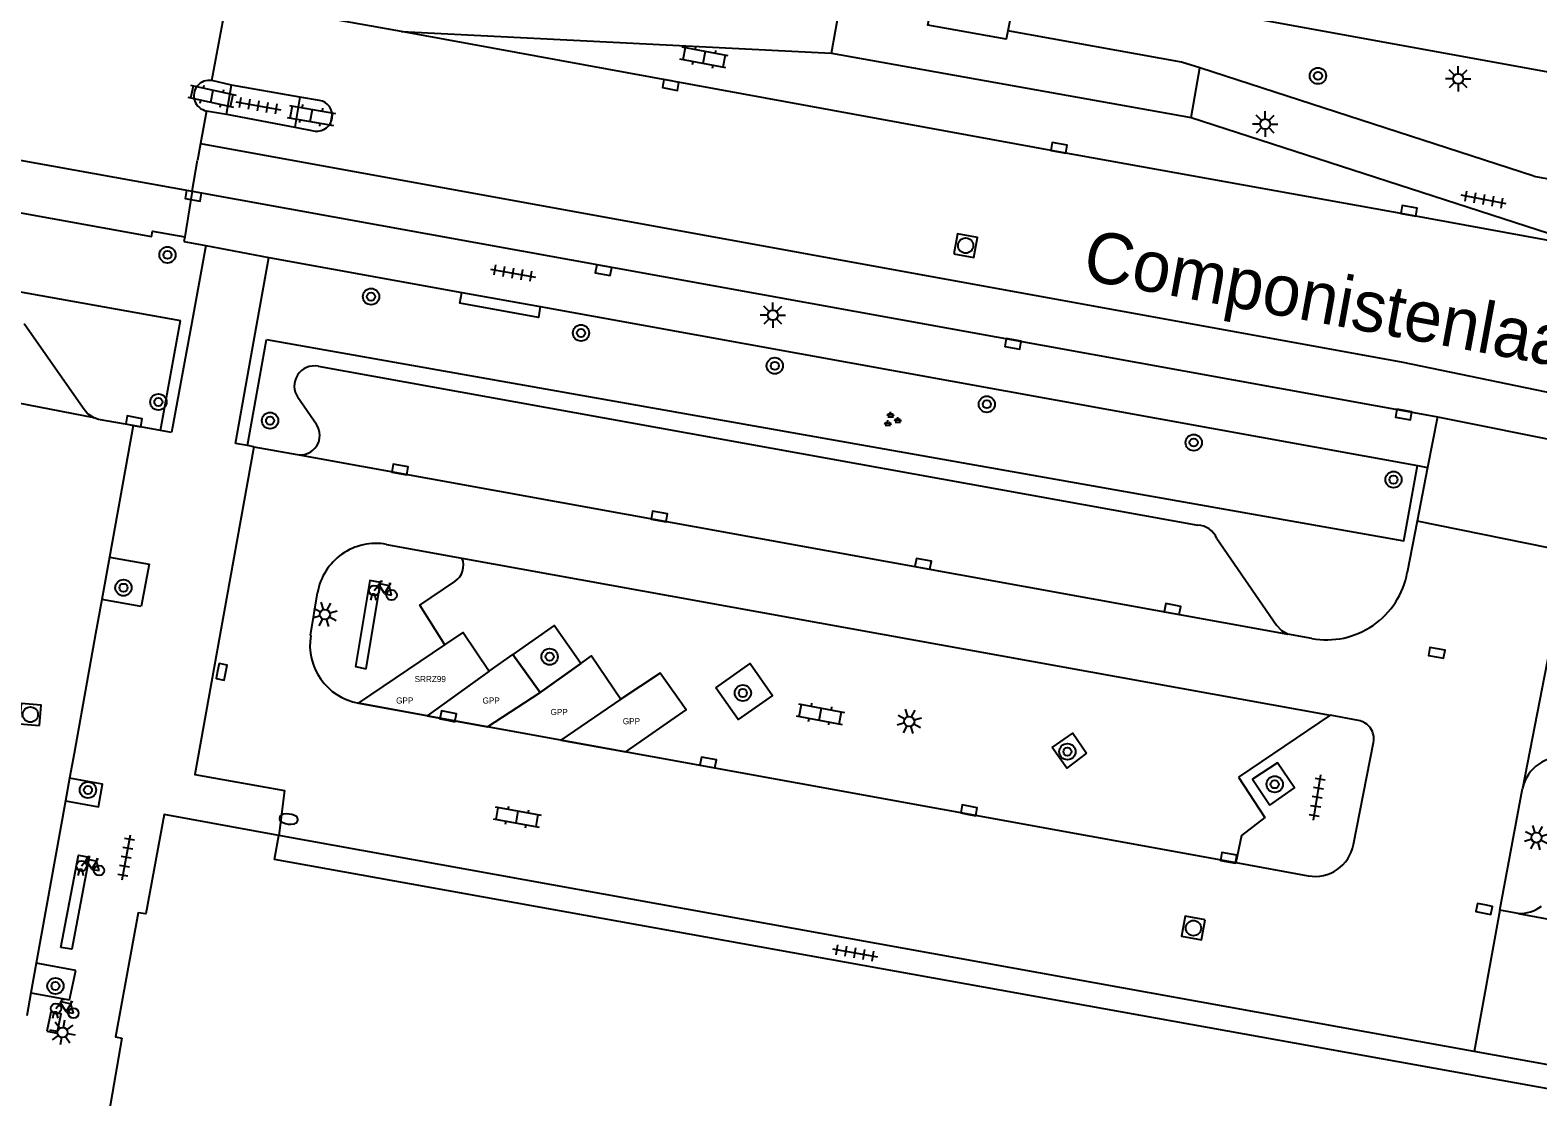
# Model space of a CAD drawing. Extents: x 132999 to 136000, y 398499 to 400501.
# Drawn here: x 133600.4 to 133674.5, y 400129.7 to 400182.1 of the extents above; entities that cross this region are included whole.
import ezdxf

# ---------------------------------------------------------------- set-up
doc = ezdxf.new("R2010")
doc.units = 0
for name, color, linetype in [('bp-anno-kenteken', 7, 'Continuous'), ('bp-grn-parkeervak', 7, 'Continuous'), ('gg-anno-openbare ruimte label', 7, 'Continuous'), ('gg-bbg-abri', 7, 'Continuous'), ('gg-bbg-hoofdgebouw', 7, 'Continuous'), ('gg-knt-verharding', 7, 'Continuous'), ('gg-knt-verharding nz', 7, 'Continuous'), ('gt-grn-groengrens', 7, 'Continuous'), ('gt-grn-weggrens', 7, 'Continuous'), ('gt-symb-boom', 7, 'Continuous'), ('gt-symb-brandkraan', 7, 'Continuous'), ('gt-symb-fietsenrek', 7, 'Continuous'), ('gt-symb-groenvak', 7, 'Continuous'), ('gt-symb-klinker verharding', 7, 'Continuous'), ('gt-symb-kolk', 7, 'Continuous'), ('gt-symb-lichtmast', 7, 'Continuous'), ('gt-symb-rioolschacht', 7, 'Continuous'), ('gt-symb-tegel verharding', 7, 'Continuous'), ('kenmerkpunt gehandicapten parkeerplaats', 7, 'Continuous')]:
    doc.layers.add(name, color=color, linetype=linetype)

# ---------------------------------------------------------------- blocks, each defined once
blk = doc.blocks.new('gt0-LMAST')
at = {"layer": 'gt-symb-lichtmast'}
for p, q in [((-0.182, 0.173), (-0.447, 0.438)), ((-0.005, 0.246), (-0.005, 0.621)), ((0.172, 0.173), (0.437, 0.438)), ((-0.255, -0.004), (-0.63, -0.004)), ((-0.182, -0.181), (-0.447, -0.446)), ((-0.005, -0.254), (-0.005, -0.629)), ((0.437, -0.446), (0.172, -0.181)), ((0.245, -0.004), (0.62, -0.004))]:
    blk.add_line(p, q, dxfattribs=at)
blk.add_circle((-0.005, -0.004), 0.25, dxfattribs=at)
blk = doc.blocks.new('gt0-KOLK')
at = {"layer": 'gt-symb-kolk'}
blk.add_lwpolyline([(0, 0), (0.375, 0), (0.375, 0.4), (-0.375, 0.4), (-0.375, 0), (0, 0)], dxfattribs=at)
blk = doc.blocks.new('gt0-KL1')
at = {"layer": 'gt-symb-klinker verharding'}
for p, q in [((-1.15, 0.3), (1.15, 0.3)), ((-1, -0.3), (-1, 0.3)), ((-0.5, 0.3), (-0.5, 0.45)), ((0, -0.3), (0, 0.3)), ((0.5, 0.3), (0.5, 0.45)), ((1, -0.3), (1, 0.3)), ((-1.15, -0.3), (1.15, -0.3)), ((-0.5, -0.45), (-0.5, -0.3)), ((0.5, -0.45), (0.5, -0.3))]:
    blk.add_line(p, q, dxfattribs=at)
blk = doc.blocks.new('gt0-BOOM')
at = {"layer": 'gt-symb-boom'}
for radius in [0.4, 0.2]:
    blk.add_circle((0, 0), radius, dxfattribs=at)
blk = doc.blocks.new('gt0-TEG1')
at = {"layer": 'gt-symb-tegel verharding'}
for p, q in [((-1.125, 0), (1.125, 0)), ((-0.9, -0.25), (-0.9, 0.25)), ((-0.45, -0.25), (-0.45, 0.25)), ((0, -0.25), (0, 0.25)), ((0.45, -0.25), (0.45, 0.25)), ((0.9, -0.25), (0.9, 0.25))]:
    blk.add_line(p, q, dxfattribs=at)
blk = doc.blocks.new('gt0-RS')
at = {"layer": 'gt-symb-rioolschacht'}
blk.add_lwpolyline([(-0.5, -0.5), (0.5, -0.5), (0.5, 0.5), (-0.5, 0.5)], close=True, dxfattribs=at)
blk.add_circle((0, 0), 0.375, dxfattribs=at)
blk = doc.blocks.new('gt0-GRVAK')
at = {"layer": 'gt-symb-groenvak'}
for p, q in [((-0.11, 0.189), (-0.228, 0.24)), ((-0.182, 0.153), (0.088, 0.153)), ((-0.091, 0.211), (-0.156, 0.322)), ((-0.047, 0.214), (-0.047, 0.393)), ((-0.004, 0.211), (0.061, 0.322)), ((0.015, 0.189), (0.133, 0.24)), ((0.262, -0.052), (0.197, 0.059)), ((0.305, -0.049), (0.305, 0.13)), ((0.349, -0.052), (0.414, 0.059)), ((-0.245, -0.228), (-0.363, -0.177)), ((-0.318, -0.264), (-0.047, -0.264)), ((-0.226, -0.206), (-0.291, -0.095)), ((-0.183, -0.203), (-0.183, -0.024)), ((-0.139, -0.206), (-0.074, -0.095)), ((-0.12, -0.228), (-0.002, -0.177)), ((0.243, -0.074), (0.125, -0.023)), ((0.17, -0.11), (0.441, -0.11)), ((0.368, -0.074), (0.486, -0.023))]:
    blk.add_line(p, q, dxfattribs=at)
blk = doc.blocks.new('gt0-BR')
at = {"layer": 'gt-symb-brandkraan'}
for centre, radius, start, end in [((-0.244, 0), 0.206, 107.56694, 252.43307), ((0.599, -2.664), 3, 106.89205, 107.56694), ((0, -0.691), 0.938, 73.10799, 106.89205), ((-0.599, -2.664), 3, 72.43309, 73.10799), ((0.244, 0), 0.206, 287.56695, 72.43309), ((0.599, 2.664), 3, 252.43307, 253.10797), ((0, 0.691), 0.938, 253.10797, 286.89206), ((-0.599, 2.664), 3, 286.89206, 287.56695)]:
    blk.add_arc(centre, radius, start, end, dxfattribs=at)
blk = doc.blocks.new('gt0-FREK')
at = {"layer": 'gt-symb-fietsenrek'}
for p, q in [((0.259, 0.762), (0.294, 0.823)), ((0.54, 0.335), (0.259, 0.762)), ((0.294, 0.823), (0.767, 0.714)), ((0.757, 0.841), (0.866, 0.816)), ((0.767, 0.714), (0.84, 0.822)), ((0.767, 0.714), (0.54, 0.335)), ((0.895, 0.252), (0.767, 0.714))]:
    blk.add_line(p, q, dxfattribs=at)
for points in [[(0.036, 0.476), (0.228, 0.708), (0.259, 0.762)], [(0.294, 0.823), (0.36, 0.937), (0.452, 0.935)], [(-0.124, 0), (-0.047, 0.312), (0.053, 0.312), (0.12, 0)], [(0.54, 0.335), (0.555, 0.305), (0.895, 0.252)]]:
    blk.add_lwpolyline(points, dxfattribs=at)
for centre in [(0.036, 0.476), (0.895, 0.252)]:
    blk.add_circle(centre, 0.252, dxfattribs=at)

msp = doc.modelspace()

# ---------------------------------------------------------------- linework, layer by layer
at = {"layer": 'bp-grn-parkeervak'}
for p, q in [((133622.982, 400150.586), (133619.921, 400148.395)), ((133622.902, 400147.853), (133625.488, 400149.527)), ((133629.448, 400149.199), (133626.502, 400147.199)), ((133619.921, 400148.395), (133622.902, 400147.853)), ((133626.502, 400147.199), (133622.902, 400147.853))]:
    msp.add_line(p, q, dxfattribs=at)
for points in [[(133619.921, 400148.395), (133616.552, 400149.007), (133620.797, 400151.876), (133621.699, 400152.485), (133622.982, 400150.586)], [(133622.982, 400150.586), (133624.147, 400151.4), (133625.488, 400149.527)], [(133625.488, 400149.527), (133627.487, 400150.959), (133628.003, 400151.328), (133629.448, 400149.199)], [(133626.502, 400147.199), (133629.689, 400146.62), (133632.666, 400148.68), (133631.383, 400150.491), (133629.448, 400149.199)]]:
    msp.add_lwpolyline(points, dxfattribs=at)
at = {"layer": 'gg-bbg-abri'}
for points in [[(133644.627, 400182.763), (133644.816, 400183.809), (133648.682, 400183.109), (133648.471, 400182.057)], [(133648.471, 400182.057), (133648.387, 400181.638), (133644.549, 400182.333), (133644.627, 400182.763)]]:
    msp.add_lwpolyline(points, dxfattribs=at)
at = {"layer": 'gg-bbg-hoofdgebouw'}
for p, q in [((133612.43, 400141.33), (133612.63, 400142.51)), ((133706.78, 400124.333), (133612.43, 400141.33))]:
    msp.add_line(p, q, dxfattribs=at)
for points in [[(133612.63, 400142.51), (133606.99, 400143.53), (133606.09, 400138.65), (133605.72, 400138.71), (133604.6, 400132.61), (133604.918, 400132.554)], [(133604.918, 400132.554), (133603.808, 400126.088), (133612.33, 400124.456), (133613.057, 400128.476)]]:
    msp.add_lwpolyline(points, dxfattribs=at)
at = {"layer": 'gg-knt-verharding'}
for p, q in [((133609.338, 400179.607), (133610.084, 400183.539)), ((133618.673, 400182.02), (133611.371, 400183.311)), ((133682.322, 400178.688), (133658.99, 400182.929)), ((133618.673, 400182.02), (133639.807, 400180.945)), ((133639.807, 400180.945), (133657.483, 400177.79)), ((133574.332, 400180.268), (133608.369, 400174.174)), ((133674.332, 400174.911), (133657.918, 400180.227)), ((133610.316, 400179.38), (133609.338, 400179.607)), ((133610.056, 400177.952), (133610.316, 400179.38)), ((133613.663, 400178.786), (133610.316, 400179.38)), ((133613.663, 400178.786), (133613.423, 400177.322)), ((133614.637, 400178.632), (133613.663, 400178.786)), ((133609.083, 400178.118), (133608.791, 400176.507)), ((133609.083, 400178.118), (133610.056, 400177.952)), ((133610.056, 400177.952), (133613.423, 400177.322)), ((133613.423, 400177.322), (133614.42, 400177.123)), ((133657.483, 400177.79), (133677.638, 400171.275)), ((133608.791, 400176.507), (133608.645, 400175.698)), ((133608.369, 400174.174), (133608.645, 400175.698)), ((133674.332, 400174.911), (133681.388, 400173.621)), ((133608.369, 400174.174), (133608.008, 400171.933)), ((133608.008, 400171.933), (133607.964, 400171.691)), ((133607.964, 400171.691), (133609.042, 400171.496)), ((133609.042, 400171.496), (133608.352, 400167.713)), ((133611.441, 400166.993), (133612.143, 400170.914)), ((133612.143, 400170.914), (133621.629, 400169.196)), ((133621.629, 400169.196), (133625.491, 400168.496)), ((133625.491, 400168.496), (133668.617, 400160.684)), ((133608.352, 400167.713), (133607.366, 400162.312)), ((133610.506, 400161.772), (133611.441, 400166.993)), ((133614.562, 400165.569), (133657.81, 400157.76)), ((133614.488, 400162.705), (133613.572, 400164.03)), ((133605.48, 400162.66), (133604.312, 400156.187)), ((133606.815, 400162.414), (133605.48, 400162.66)), ((133607.366, 400162.312), (133606.815, 400162.414)), ((133669.598, 400163.073), (133677.305, 400161.528)), ((133611.096, 400161.665), (133610.506, 400161.772)), ((133611.4, 400161.61), (133611.096, 400161.665)), ((133611.4, 400161.61), (133609.584, 400151.522)), ((133611.4, 400161.61), (133613.534, 400161.224)), ((133669.102, 400160.596), (133668.598, 400157.956)), ((133668.617, 400160.684), (133669.102, 400160.596)), ((133668.598, 400157.956), (133668.114, 400155.424)), ((133676.1, 400156.435), (133668.598, 400157.956)), ((133617.93, 400156.81), (133621.64, 400156.139)), ((133604.312, 400156.187), (133603.935, 400154.102)), ((133604.312, 400156.187), (133606.26, 400155.835)), ((133606.26, 400155.835), (133605.864, 400153.754)), ((133614.2, 400152.338), (133614.539, 400154.432)), ((133603.935, 400154.102), (133603.63, 400152.41)), ((133605.864, 400153.754), (133603.935, 400154.102)), ((133603.63, 400152.41), (133602.569, 400146.529)), ((133663.417, 400152.188), (133662.238, 400152.404)), ((133616.552, 400149.007), (133620.797, 400151.876)), ((133664.322, 400148.416), (133659.822, 400145.373)), ((133665.711, 400148.165), (133664.322, 400148.416)), ((133665.472, 400142.057), (133666.453, 400147.079)), ((133602.569, 400146.529), (133602.352, 400145.326)), ((133602.352, 400145.326), (133602.152, 400144.215)), ((133672.66, 400138.83), (133673.784, 400144.817)), ((133602.152, 400144.215), (133600.711, 400136.229)), ((133671.406, 400131.891), (133612.63, 400142.51)), ((133659.681, 400141.171), (133663.239, 400140.524)), ((133673.566, 400138.666), (133672.66, 400138.83)), ((133600.711, 400136.229), (133600.449, 400134.779)), ((133602.659, 400135.878), (133600.711, 400136.229)), ((133602.349, 400134.436), (133602.659, 400135.878)), ((133600.449, 400134.779), (133600.244, 400133.642)), ((133600.449, 400134.779), (133602.349, 400134.436)), ((133676.527, 400130.966), (133671.406, 400131.891))]:
    msp.add_line(p, q, dxfattribs=at)
for points in [[(133677.638, 400171.275), (133668.167, 400173.011), (133650.959, 400176.102), (133618.673, 400182.02)], [(133657.918, 400180.227), (133657.016, 400180.519), (133648.471, 400182.057)], [(133571.879, 400178.127), (133576.738, 400177.292), (133576.782, 400177.534), (133579.52, 400177.03), (133579.488, 400176.791), (133586.516, 400175.52), (133586.623, 400176.062), (133588.763, 400175.68), (133588.666, 400175.146), (133595.994, 400173.818), (133596.048, 400174.073), (133599.095, 400173.516), (133599.056, 400173.265), (133606.376, 400171.943), (133606.422, 400172.207), (133608.008, 400171.933)], [(133608.369, 400174.174), (133668.798, 400163.233), (133669.598, 400163.073)], [(133600.119, 400167.66), (133603.02, 400163.52), (133603.246, 400163.23), (133603.554, 400163.028)], [(133605.48, 400162.66), (133603.777, 400162.956), (133603.554, 400163.028)], [(133658.749, 400157.11), (133661.68, 400152.85), (133661.925, 400152.585), (133662.238, 400152.404)], [(133620.797, 400151.876), (133619.568, 400153.824), (133621.294, 400154.992)], [(133627.487, 400150.959), (133626.17, 400152.825), (133624.147, 400151.4)], [(133609.584, 400151.522), (133608.5, 400145.5), (133612.92, 400144.72), (133612.63, 400142.51)], [(133627.487, 400150.959), (133625.488, 400149.527), (133624.147, 400151.4)], [(133634.117, 400149.768), (133635.8, 400150.96), (133636.911, 400149.384), (133635.21, 400148.202), (133634.117, 400149.768)], [(133650.663, 400146.833), (133651.672, 400147.533), (133652.339, 400146.545)], [(133652.339, 400146.545), (133651.37, 400145.809), (133650.663, 400146.833)], [(133659.822, 400145.373), (133661.103, 400143.385), (133659.965, 400142.503), (133659.681, 400141.171)], [(133661.351, 400143.993), (133662.569, 400144.841), (133661.737, 400146.075), (133660.502, 400145.268), (133661.351, 400143.993)], [(133602.152, 400144.215), (133603.773, 400143.922), (133603.973, 400145.034), (133602.352, 400145.326)]]:
    msp.add_lwpolyline(points, dxfattribs=at)
for centre, radius, start, end in [((133609.209, 400178.863), 0.755, 80.13269, 260.43138), ((133614.506, 400177.881), 0.763, 263.51019, 80.12331), ((133614.386, 400164.594), 0.991, 79.77139, 214.7243), ((133613.689, 400162.172), 0.961, 260.734, 33.69002), ((133657.761, 400156.686), 1.075, 23.21868, 87.39736), ((133617.406, 400153.951), 2.907, 79.60804, 170.47347), ((133620.767, 400155.777), 0.945, 303.89106, 22.53638), ((133664.148, 400156.154), 4.032, 259.55283, 349.577), ((133617.073, 400151.871), 2.91, 170.75747, 259.69392), ((133665.546, 400147.256), 0.924, 348.97599, 79.70901), ((133675.649, 400144.443), 1.902, 79.86575, 168.67244), ((133663.575, 400142.427), 1.932, 259.97132, 348.96947), ((133673.603, 400140.526), 1.86, 268.8755, 306.57753)]:
    msp.add_arc(centre, radius, start, end, dxfattribs=at)
at = {"layer": 'gg-knt-verharding nz'}
for p, q in [((133603.554, 400163.028), (133566.206, 400170.342)), ((133613.534, 400161.224), (133662.238, 400152.404)), ((133621.64, 400156.139), (133664.322, 400148.416)), ((133616.552, 400149.007), (133659.681, 400141.171)), ((133673.566, 400138.666), (133701.526, 400133.599))]:
    msp.add_line(p, q, dxfattribs=at)
for points in [[(133608.791, 400176.507), (133667.895, 400165.77), (133676.764, 400163.926), (133691.534, 400160.374)], [(133616.927, 400150.701), (133617.632, 400154.932), (133617.104, 400155.04), (133616.399, 400150.809), (133616.927, 400150.701)], [(133601.926, 400137.008), (133602.779, 400141.539), (133603.305, 400141.445), (133602.452, 400136.914), (133601.926, 400137.008)], [(133601.233, 400132.887), (133601.736, 400132.794), (133601.929, 400133.734), (133601.427, 400133.827), (133601.233, 400132.887)]]:
    msp.add_lwpolyline(points, dxfattribs=at)
at = {"layer": 'gt-grn-groengrens'}
for p, q in [((133566.948, 400175.154), (133607.801, 400167.812)), ((133606.815, 400162.414), (133607.801, 400167.812)), ((133611.096, 400161.665), (133612.032, 400166.888))]:
    msp.add_line(p, q, dxfattribs=at)
for points in [[(133625.491, 400168.496), (133625.408, 400167.965), (133621.534, 400168.669), (133621.629, 400169.196)], [(133612.032, 400166.888), (133667.938, 400156.989), (133668.617, 400160.684)]]:
    msp.add_lwpolyline(points, dxfattribs=at)
at = {"layer": 'gt-grn-weggrens'}
for p, q in [((133657.483, 400177.79), (133657.918, 400180.227)), ((133609.042, 400171.496), (133612.143, 400170.914)), ((133669.598, 400163.073), (133669.102, 400160.596)), ((133675.576, 400154.072), (133673.784, 400144.817)), ((133672.66, 400138.83), (133671.406, 400131.891))]:
    msp.add_line(p, q, dxfattribs=at)
msp.add_lwpolyline([(133639.807, 400180.945), (133640.265, 400183.51), (133641.957, 400183.208)], dxfattribs=at)

# ---------------------------------------------------------------- block references
at = {"layer": 'gt-symb-boom'}
for p in [(133663.722, 400179.839), (133607.161, 400171.04), (133617.17, 400168.989), (133627.492, 400167.203), (133637.019, 400165.589), (133606.715, 400163.81), (133647.443, 400163.7), (133612.205, 400162.896), (133657.615, 400161.817), (133667.437, 400159.995), (133604.997, 400154.682), (133625.949, 400151.292), (133635.449, 400149.508), (133651.405, 400146.627), (133661.596, 400145.024), (133603.25, 400144.741), (133601.652, 400135.11)]:
    msp.add_blockref('gt0-BOOM', p, dxfattribs=at)
at = {"layer": 'gt-symb-brandkraan', "rotation": -6.210075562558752}
msp.add_blockref('gt0-BR', (133613.118, 400143.315), dxfattribs=at)
at = {"layer": 'gt-symb-fietsenrek'}
for p in [(133617.285, 400154.072), (133602.901, 400140.533), (133601.643, 400133.522)]:
    msp.add_blockref('gt0-FREK', p, dxfattribs=at)
at = {"layer": 'gt-symb-groenvak'}
msp.add_blockref('gt0-GRVAK', (133642.761, 400162.936), dxfattribs=at)
at = {"layer": 'gt-symb-klinker verharding'}
for p, rotation in [((133633.535, 400180.738), 169.45426563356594), ((133609.351, 400178.839), -12.118760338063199), ((133614.234, 400177.895), -9.905079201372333), ((133639.256, 400148.469), -10.30997039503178), ((133624.352, 400143.415), -10.30997039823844)]:
    msp.add_blockref('gt0-KL1', p, dxfattribs=dict(at, rotation=rotation))
at = {"layer": 'gt-symb-kolk'}
for p, rotation in [((133631.936, 400179.586), 169.63367739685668), ((133650.959, 400176.102), -10.197205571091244), ((133608.467, 400174.135), 169.74640197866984), ((133668.167, 400173.011), -10.366322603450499), ((133628.632, 400170.48), 169.80279442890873), ((133648.769, 400166.866), 169.74640197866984), ((133667.971, 400163.39), 169.21838326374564), ((133605.478, 400162.66), -10.781616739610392), ((133618.557, 400160.299), -10.837910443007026), ((133631.306, 400157.99), -10.658361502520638), ((133644.277, 400155.659), -10.140793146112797), ((133656.538, 400153.439), -10.25359802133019), ((133669.529, 400151.286), -10.197205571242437), ((133609.625, 400150.584), -100.78161673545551), ((133620.923, 400148.168), -10.837910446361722), ((133633.706, 400145.9), -10.25359802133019), ((133646.534, 400143.546), -10.25359802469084), ((133659.293, 400141.208), -10.545734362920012), ((133671.931, 400139.093), 168.99333582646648)]:
    msp.add_blockref('gt0-KOLK', p, dxfattribs=dict(at, rotation=rotation))
at = {"layer": 'gt-symb-lichtmast'}
for p in [(133670.624, 400179.697), (133661.134, 400177.474), (133636.927, 400168.084)]:
    msp.add_blockref('gt0-LMAST', p, dxfattribs=at)
for p, rotation in [((133614.908, 400153.37), -27.84662218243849), ((133643.636, 400148.113), -27.84662218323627), ((133674.477, 400142.402), -27.84662218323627), ((133601.997, 400132.832), 79.74640197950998)]:
    msp.add_blockref('gt0-LMAST', p, dxfattribs=dict(at, rotation=rotation))
at = {"layer": 'gt-symb-rioolschacht'}
for p, rotation in [((133646.402, 400171.495), -10.30997039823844), ((133600.419, 400148.45), 85.24111432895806), ((133657.601, 400137.954), 169.3979417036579)]:
    msp.add_blockref('gt0-RS', p, dxfattribs=dict(at, rotation=rotation))
at = {"layer": 'gt-symb-tegel verharding'}
for p, rotation in [((133611.625, 400178.367), -9.905079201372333), ((133671.87, 400173.757), 169.16208955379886), ((133624.149, 400170.145), -9.905079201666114), ((133663.682, 400144.375), 80.79203094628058), ((133605.133, 400141.436), 79.5773454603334), ((133640.962, 400136.735), -10.197205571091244)]:
    msp.add_blockref('gt0-TEG1', p, dxfattribs=dict(at, rotation=rotation))

# ---------------------------------------------------------------- texts
at = {"layer": 'bp-anno-kenteken'}
msp.add_text('SRRZ99', height=0.3, dxfattribs=at).set_placement((133619.311, 400150.045))
at = {"layer": 'gg-anno-openbare ruimte label'}
msp.add_text('Componistenlaan', height=2.5, rotation=349.6, dxfattribs=at).set_placement((133652.077, 400169.849))
at = {"layer": 'kenmerkpunt gehandicapten parkeerplaats'}
for p in [(133618.401, 400148.99), (133622.65, 400148.99), (133625.993, 400148.427), (133629.545, 400147.974)]:
    msp.add_text('GPP', height=0.3, dxfattribs=at).set_placement(p)

doc.saveas('drawing.dxf')
